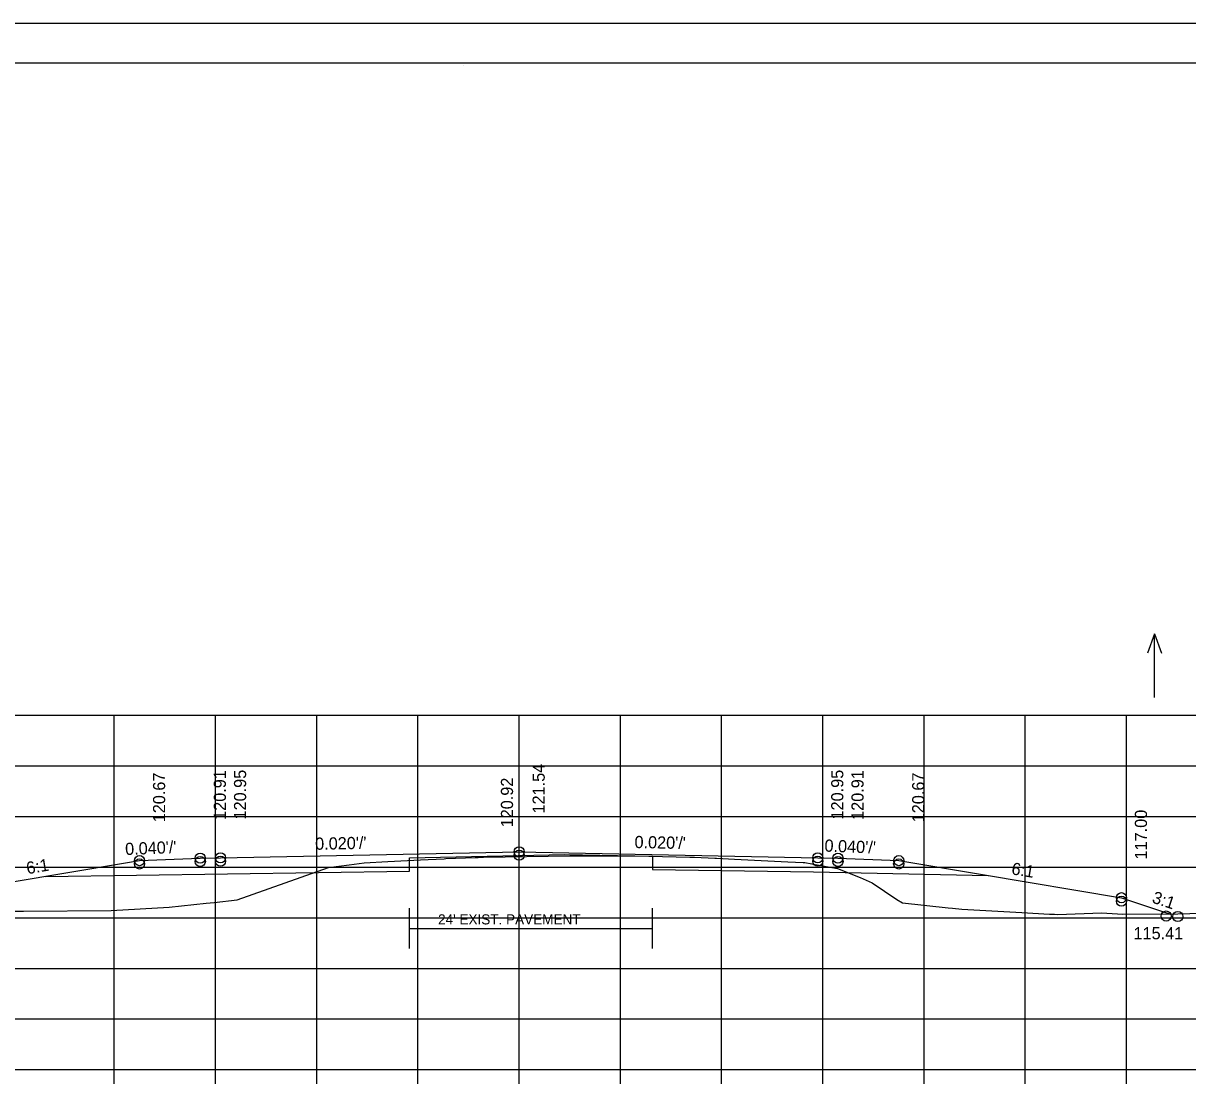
# Model space of a CAD drawing. Extents: x 1175611 to 1176402, y -433344 to -416213.
# Drawn here: x 1175732 to 1175847, y -418728.7 to -418623.2 of the extents above; entities that cross this region are included whole.
import ezdxf

# ---------------------------------------------------------------- set-up
doc = ezdxf.new("R2010")
doc.units = 0
for name, color, linetype in [('R_Alt Surface', 7, 'Continuous'), ('R_Axis', 7, 'Continuous'), ('R_Border', 7, 'Continuous'), ('R_Exist Surface', 7, 'Continuous'), ('R_Fin Surface', 7, 'Continuous'), ('R_Grid', 7, 'Continuous'), ('R_No Plot', 7, 'Continuous'), ('R_Water Annot', 7, 'Continuous'), ('R_Xsect Elev', 7, 'Continuous'), ('R_Xsect Slope', 7, 'Continuous')]:
    doc.layers.add(name, color=color, linetype=linetype)

msp = doc.modelspace()

# ---------------------------------------------------------------- linework, layer by layer
at = {"layer": 'R_Alt Surface'}
msp.add_line((1175770.15, -418712.62), (1175794.15, -418712.62), dxfattribs=at)
for points in [[(1175734.17, -418707.48), (1175770.15, -418706.96), (1175770.15, -418705.64), (1175785.47, -418705.33), (1175794.15, -418705.5), (1175794.15, -418706.82), (1175810.04, -418707.05), (1175827.31, -418707.4)], [(1175770.15, -418714.62), (1175770.15, -418710.62)], [(1175794.15, -418714.62), (1175794.15, -418710.62)]]:
    msp.add_lwpolyline(points, dxfattribs=at)
at = {"layer": 'R_Axis'}
for p, q in [((1175640.97, -418726.57), (1175920.97, -418726.57)), ((1175740.97, -418727.97), (1175740.97, -418726.57)), ((1175750.97, -418727.97), (1175750.97, -418726.57)), ((1175760.97, -418727.97), (1175760.97, -418726.57)), ((1175770.97, -418727.97), (1175770.97, -418726.57)), ((1175780.97, -418727.97), (1175780.97, -418726.57)), ((1175790.97, -418727.97), (1175790.97, -418726.57)), ((1175800.97, -418727.97), (1175800.97, -418726.57)), ((1175810.97, -418727.97), (1175810.97, -418726.57)), ((1175820.97, -418727.97), (1175820.97, -418726.57)), ((1175830.97, -418727.97), (1175830.97, -418726.57)), ((1175840.97, -418727.97), (1175840.97, -418726.57))]:
    msp.add_line(p, q, dxfattribs=at)
at = {"layer": 'R_Border'}
for p, q in [((1175622.97, -418627.11), (1175939.15, -418627.11)), ((1175775.49, -418627.37), (1175775.49, -418627.37)), ((1175775.49, -418627.37), (1175775.49, -418627.37))]:
    msp.add_line(p, q, dxfattribs=at)
at = {"layer": 'R_Exist Surface'}
msp.add_lwpolyline([(1175729.53, -418710.91), (1175731.99, -418710.92), (1175740.67, -418710.85), (1175746.39, -418710.54), (1175750.04, -418710.14), (1175750.84, -418710.06), (1175753.12, -418709.8), (1175759.45, -418707.57), (1175762.15, -418706.62), (1175764.17, -418706.33), (1175765.67, -418706.13), (1175768, -418706.02), (1175771.23, -418705.85), (1175771.99, -418705.82), (1175773.56, -418705.74), (1175773.73, -418705.73), (1175776.64, -418705.62), (1175776.91, -418705.61), (1175777.44, -418705.6), (1175785.99, -418705.44), (1175786.33, -418705.44), (1175790.55, -418705.45), (1175790.92, -418705.45), (1175791.01, -418705.45), (1175792.06, -418705.45), (1175792.39, -418705.46), (1175795.12, -418705.51), (1175797.84, -418705.57), (1175798.08, -418705.57), (1175798.3, -418705.58), (1175800.3, -418705.69), (1175800.46, -418705.7), (1175802.25, -418705.77), (1175807.52, -418706.04), (1175809.02, -418706.11), (1175809.21, -418706.12), (1175810.57, -418706.36), (1175812.41, -418706.7), (1175814.66, -418707.61), (1175815.85, -418708.11), (1175818.29, -418709.76), (1175818.86, -418710.09), (1175823.35, -418710.58), (1175823.78, -418710.63), (1175824.72, -418710.72), (1175830.62, -418711.05), (1175833.37, -418711.23), (1175833.86, -418711.23), (1175834.18, -418711.24), (1175838.51, -418711.1), (1175840.62, -418711.2), (1175846.05, -418711.18), (1175854.28, -418710.95)], dxfattribs=at)
at = {"layer": 'R_Fin Surface'}
msp.add_lwpolyline([(1175715.97, -418711.43), (1175721.47, -418709.59), (1175735.2, -418707.3), (1175743.47, -418705.93), (1175749.47, -418705.69), (1175751.47, -418705.65), (1175780.97, -418705.06), (1175810.47, -418705.65), (1175812.47, -418705.69), (1175818.47, -418705.93), (1175826.75, -418707.3), (1175840.47, -418709.59), (1175845.31, -418711.2)], dxfattribs=at)
at = {"layer": 'R_Grid'}
for p, q in [((1175640.97, -418691.57), (1175920.97, -418691.57)), ((1175740.97, -418726.57), (1175740.97, -418691.57)), ((1175750.97, -418726.57), (1175750.97, -418691.57)), ((1175760.97, -418726.57), (1175760.97, -418691.57)), ((1175770.97, -418726.57), (1175770.97, -418691.57)), ((1175780.97, -418726.57), (1175780.97, -418691.57)), ((1175790.97, -418726.57), (1175790.97, -418691.57)), ((1175800.97, -418726.57), (1175800.97, -418691.57)), ((1175810.97, -418726.57), (1175810.97, -418691.57)), ((1175820.97, -418726.57), (1175820.97, -418691.57)), ((1175830.97, -418726.57), (1175830.97, -418691.57)), ((1175840.97, -418726.57), (1175840.97, -418691.57)), ((1175640.97, -418696.57), (1175920.97, -418696.57)), ((1175640.97, -418701.57), (1175920.97, -418701.57)), ((1175640.97, -418706.57), (1175920.97, -418706.57)), ((1175640.97, -418711.57), (1175920.97, -418711.57)), ((1175640.97, -418716.57), (1175920.97, -418716.57)), ((1175640.97, -418721.57), (1175920.97, -418721.57)), ((1175640.97, -418726.57), (1175920.97, -418726.57))]:
    msp.add_line(p, q, dxfattribs=at)
at = {"layer": 'R_No Plot'}
msp.add_line((1175610.57, -418623.21), (1175943.91, -418623.21), dxfattribs=at)
msp.add_lwpolyline([(1175610.57, -418623.21), (1175943.91, -418623.21), (1175943.91, -418836.55), (1175610.57, -418836.55)], close=True, dxfattribs=at)
for centre in [(1175743.47, -418705.93), (1175749.47, -418705.69), (1175751.47, -418705.65), (1175751.47, -418705.98), (1175780.97, -418705.06), (1175780.97, -418705.39), (1175810.47, -418705.65), (1175810.47, -418705.98), (1175812.47, -418705.69), (1175818.47, -418705.93), (1175743.47, -418706.26), (1175749.47, -418706.02), (1175812.47, -418706.02), (1175818.47, -418706.26), (1175840.47, -418709.59), (1175840.47, -418709.93), (1175844.89, -418711.4), (1175844.9, -418711.4), (1175846.05, -418711.45), (1175846.05, -418711.45)]:
    msp.add_circle(centre, 0.5, dxfattribs=at)
at = {"layer": 'R_Water Annot'}
for p, q in [((1175843.74, -418683.51), (1175843.04, -418685.43)), ((1175843.74, -418689.8), (1175843.74, -418683.51)), ((1175843.74, -418683.51), (1175844.44, -418685.43))]:
    msp.add_line(p, q, dxfattribs=at)

# ---------------------------------------------------------------- texts
at = {"layer": 'R_Alt Surface'}
msp.add_text("24' EXIST. PAVEMENT", height=1, dxfattribs=at).set_placement((1175772.96, -418712.23))
at = {"layer": 'R_Xsect Elev'}
for s, p in [('120.67', (1175746, -418702.14)), ('120.91', (1175752, -418701.9)), ('120.95', (1175754, -418701.86)), ('121.54', (1175783.5, -418701.27)), ('120.95', (1175813, -418701.86)), ('120.91', (1175815, -418701.9)), ('120.67', (1175821, -418702.14)), ('120.92', (1175780.37, -418702.64)), ('117.00', (1175843, -418705.81))]:
    msp.add_text(s, height=1.2, rotation=90, dxfattribs=at).set_placement(p)
msp.add_text('115.41', height=1.2, dxfattribs=at).set_placement((1175841.67, -418713.7))
at = {"layer": 'R_Xsect Slope'}
for s, rotation, p in [("0.040'/'", 2.2906, (1175742.07, -418705.38)), ("0.020'/'", 1.1458, (1175760.83, -418704.86)), ("0.020'/'", 358.8542, (1175792.36, -418704.68)), ("0.040'/'", 357.7094, (1175811.12, -418705.03)), ('6:1', 9.4623, (1175732.39, -418707.27)), ('6:1', 350.5377, (1175829.55, -418707.27)), ('3:1', 341.5651, (1175843.42, -418710.05))]:
    msp.add_text(s, height=1.2, rotation=rotation, dxfattribs=at).set_placement(p)

doc.saveas('drawing.dxf')
